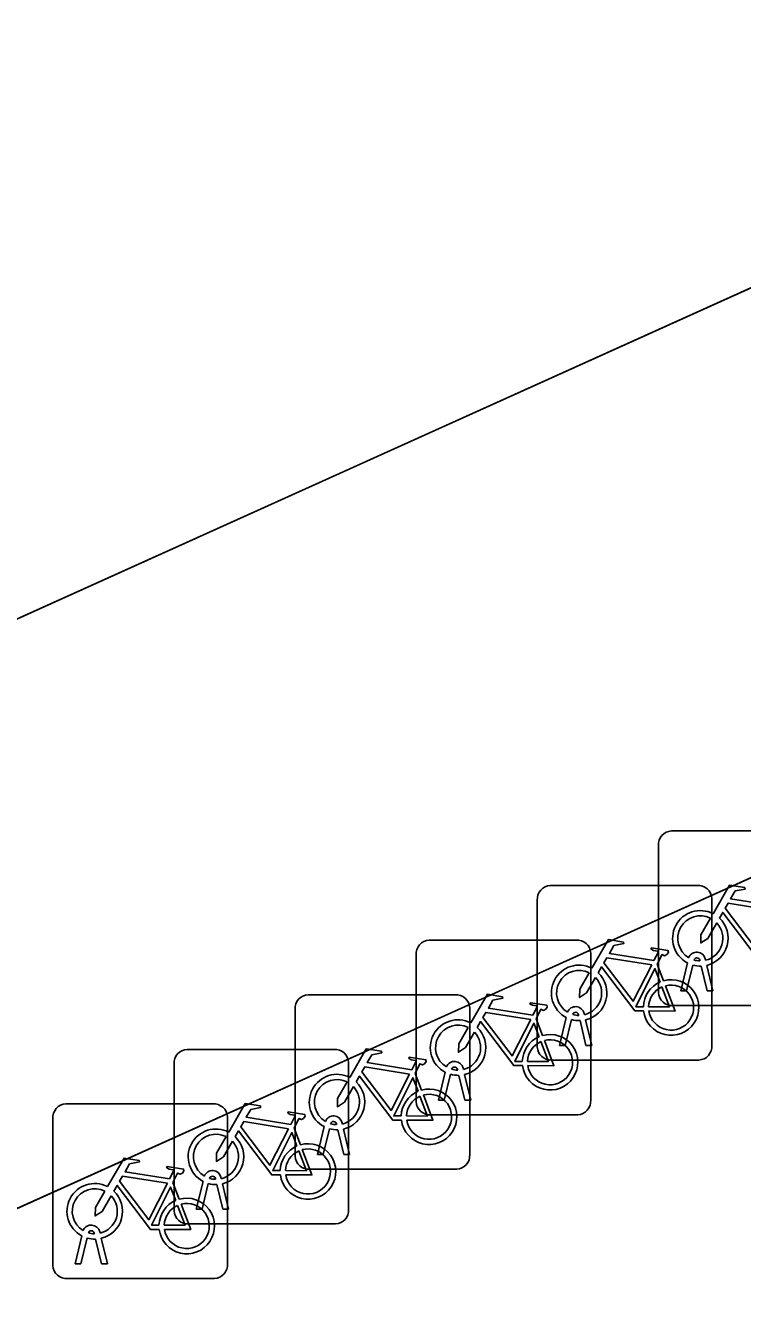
# Model space of a CAD drawing. Extents: x 159352 to 160617, y 385888 to 387323.
# Drawn here: x 160291.52 to 160295.63, y 386828.39 to 386835.66 of the extents above; entities that cross this region are included whole.
import ezdxf

# ---------------------------------------------------------------- set-up
doc = ezdxf.new("R2010")
doc.units = 0
for name, color, linetype in [('IMGEO_Fietsenrek', 7, 'Continuous'), ('IMGEO_Pand', 7, 'Continuous'), ('IMGEO_Pand_overbouw', 7, 'Continuous'), ('IMGEO_Voetpad_open', 7, 'Continuous')]:
    doc.layers.add(name, color=color, linetype=linetype)

msp = doc.modelspace()

# ---------------------------------------------------------------- linework, layer by layer
at = {"layer": 'IMGEO_Fietsenrek'}
for p, q in [((160295.2199, 386831.0445), (160296.0608, 386831.0445)), ((160296.0608, 386831.0445), (160295.2199, 386831.0445)), ((160295.1455, 386830.1199), (160295.1455, 386830.9608)), ((160295.1455, 386830.9608), (160295.1455, 386830.1199)), ((160294.5259, 386830.7325), (160295.3668, 386830.7325)), ((160295.3668, 386830.7325), (160294.5259, 386830.7325)), ((160294.4515, 386829.8079), (160294.4515, 386830.6488)), ((160294.4515, 386830.6488), (160294.4515, 386829.8079)), ((160295.4505, 386830.6581), (160295.4505, 386829.8172)), ((160295.4505, 386829.8172), (160295.4505, 386830.6581)), ((160293.8329, 386830.4195), (160294.6738, 386830.4195)), ((160294.6738, 386830.4195), (160293.8329, 386830.4195)), ((160293.7585, 386829.4949), (160293.7585, 386830.3358)), ((160293.7585, 386830.3358), (160293.7585, 386829.4949)), ((160294.7575, 386830.3451), (160294.7575, 386829.5042)), ((160294.7575, 386829.5042), (160294.7575, 386830.3451)), ((160295.1382, 386830.2822), (160295.1745, 386830.187)), ((160295.2725, 386830.1293), (160295.3108, 386830.2893)), ((160295.3829, 386830.3009), (160295.3819, 386830.3052)), ((160295.4136, 386830.3124), (160295.4154, 386830.3045)), ((160295.3412, 386830.2771), (160295.3059, 386830.1293)), ((160295.424, 386830.1293), (160295.3901, 386830.271)), ((160295.4224, 386830.2753), (160295.4574, 386830.1293)), ((160293.1399, 386830.1075), (160293.9808, 386830.1075)), ((160293.9808, 386830.1075), (160293.1399, 386830.1075)), ((160295.3059, 386830.1293), (160295.2725, 386830.1293)), ((160295.4574, 386830.1293), (160295.424, 386830.1293)), ((160293.0655, 386829.1829), (160293.0655, 386830.0238)), ((160293.0655, 386830.0238), (160293.0655, 386829.1829)), ((160294.0645, 386830.0331), (160294.0645, 386829.1922)), ((160294.0645, 386829.1922), (160294.0645, 386830.0331)), ((160294.6889, 386829.9889), (160294.6879, 386829.9932)), ((160294.7196, 386830.0004), (160294.7214, 386829.9925)), ((160296.0701, 386830.0455), (160295.2292, 386830.0455)), ((160295.2292, 386830.0455), (160296.0701, 386830.0455)), ((160294.4452, 386829.9692), (160294.4815, 386829.874)), ((160294.5785, 386829.8173), (160294.6168, 386829.9773)), ((160294.6472, 386829.9651), (160294.6119, 386829.8173)), ((160294.73, 386829.8173), (160294.6961, 386829.959)), ((160294.7284, 386829.9633), (160294.7634, 386829.8173)), ((160292.4469, 386829.7945), (160293.2878, 386829.7945)), ((160293.2878, 386829.7945), (160292.4469, 386829.7945)), ((160294.6119, 386829.8173), (160294.5785, 386829.8173)), ((160294.7634, 386829.8173), (160294.73, 386829.8173)), ((160292.3725, 386828.8699), (160292.3725, 386829.7108)), ((160292.3725, 386829.7108), (160292.3725, 386828.8699)), ((160293.3715, 386829.7201), (160293.3715, 386828.8792)), ((160293.3715, 386828.8792), (160293.3715, 386829.7201)), ((160295.3761, 386829.7335), (160294.5352, 386829.7335)), ((160294.5352, 386829.7335), (160295.3761, 386829.7335)), ((160293.7522, 386829.6572), (160293.7885, 386829.562)), ((160293.8855, 386829.5043), (160293.9238, 386829.6643)), ((160293.9542, 386829.6521), (160293.9189, 386829.5043)), ((160293.9959, 386829.6759), (160293.9949, 386829.6802)), ((160294.037, 386829.5043), (160294.0031, 386829.646)), ((160294.0266, 386829.6874), (160294.0284, 386829.6795)), ((160294.0354, 386829.6503), (160294.0704, 386829.5043)), ((160291.7529, 386829.4825), (160292.5938, 386829.4825)), ((160292.5938, 386829.4825), (160291.7529, 386829.4825)), ((160293.9189, 386829.5043), (160293.8855, 386829.5043)), ((160294.0704, 386829.5043), (160294.037, 386829.5043)), ((160294.6831, 386829.4205), (160293.8422, 386829.4205)), ((160293.8422, 386829.4205), (160294.6831, 386829.4205)), ((160291.6785, 386828.5579), (160291.6785, 386829.3988)), ((160291.6785, 386829.3988), (160291.6785, 386828.5579)), ((160292.6775, 386829.4081), (160292.6775, 386828.5672)), ((160292.6775, 386828.5672), (160292.6775, 386829.4081)), ((160293.0592, 386829.3442), (160293.0955, 386829.249)), ((160293.1925, 386829.1923), (160293.2308, 386829.3523)), ((160293.2612, 386829.3401), (160293.2259, 386829.1923)), ((160293.3029, 386829.3639), (160293.3019, 386829.3682)), ((160293.3336, 386829.3754), (160293.3354, 386829.3675)), ((160293.3424, 386829.3383), (160293.3774, 386829.1923)), ((160293.344, 386829.1923), (160293.3101, 386829.334)), ((160293.2259, 386829.1923), (160293.1925, 386829.1923)), ((160293.3774, 386829.1923), (160293.344, 386829.1923)), ((160292.6099, 386829.0509), (160292.6089, 386829.0552)), ((160292.6406, 386829.0624), (160292.6424, 386829.0545)), ((160293.9901, 386829.1085), (160293.1492, 386829.1085)), ((160293.1492, 386829.1085), (160293.9901, 386829.1085)), ((160292.3652, 386829.0322), (160292.4015, 386828.937)), ((160292.4995, 386828.8793), (160292.5378, 386829.0393)), ((160292.5682, 386829.0271), (160292.5329, 386828.8793)), ((160292.651, 386828.8793), (160292.6171, 386829.021)), ((160292.6494, 386829.0253), (160292.6844, 386828.8793)), ((160292.5329, 386828.8793), (160292.4995, 386828.8793)), ((160292.6844, 386828.8793), (160292.651, 386828.8793)), ((160293.2971, 386828.7955), (160292.4562, 386828.7955)), ((160292.4562, 386828.7955), (160293.2971, 386828.7955)), ((160291.8055, 386828.5673), (160291.8438, 386828.7273)), ((160291.8742, 386828.7151), (160291.8389, 386828.5673)), ((160291.9159, 386828.7389), (160291.9149, 386828.7432)), ((160291.957, 386828.5673), (160291.9231, 386828.709)), ((160291.9466, 386828.7504), (160291.9484, 386828.7425)), ((160291.9554, 386828.7133), (160291.9904, 386828.5673)), ((160291.8389, 386828.5673), (160291.8055, 386828.5673)), ((160291.9904, 386828.5673), (160291.957, 386828.5673)), ((160292.6031, 386828.4835), (160291.7622, 386828.4835)), ((160291.7622, 386828.4835), (160292.6031, 386828.4835))]:
    msp.add_line(p, q, dxfattribs=at)
for points in [[(160295.4581, 386830.5712), (160295.5528, 386830.7347), (160295.639, 386830.7209), (160295.6407, 386830.7122), (160295.5846, 386830.7013), (160295.5584, 386830.656), (160295.8136, 386830.6152)], [(160295.7538, 386830.3265), (160295.7041, 386830.3266), (160295.5134, 386830.5783), (160295.4944, 386830.5455)], [(160295.8007, 386830.59), (160295.5439, 386830.631), (160295.5272, 386830.6022), (160295.6942, 386830.3819), (160295.8007, 386830.59)], [(160295.4788, 386830.5187), (160295.4272, 386830.4295), (160295.3873, 386830.4035), (160295.3885, 386830.451), (160295.443, 386830.5452)], [(160294.7641, 386830.2592), (160294.8588, 386830.4227), (160294.945, 386830.4089), (160294.9467, 386830.4002), (160294.8906, 386830.3893), (160294.8644, 386830.344), (160295.1196, 386830.3032)], [(160295.1196, 386830.3032), (160295.1446, 386830.352), (160295.1395, 386830.356), (160295.1163, 386830.3597), (160295.1036, 386830.3672), (160295.1026, 386830.3703), (160295.1048, 386830.3749), (160295.1996, 386830.3598), (160295.2019, 386830.3495), (160295.1925, 386830.3371), (160295.1801, 386830.3307), (160295.1656, 386830.3369), (160295.1382, 386830.2822)], [(160295.1067, 386830.278), (160294.8499, 386830.319), (160294.8332, 386830.2902), (160295.0002, 386830.0699), (160295.1067, 386830.278)], [(160294.7848, 386830.2067), (160294.7332, 386830.1175), (160294.6933, 386830.0915), (160294.6945, 386830.139), (160294.749, 386830.2332)], [(160295.0598, 386830.0145), (160295.0101, 386830.0146), (160294.8194, 386830.2663), (160294.8004, 386830.2335)], [(160295.1547, 386830.18), (160295.1254, 386830.2568), (160295.016, 386830.0387), (160295.0587, 386830.0386)], [(160295.0887, 386830.0385), (160295.2086, 386830.0383), (160295.1654, 386830.1519)], [(160295.1852, 386830.1588), (160295.2402, 386830.0142), (160295.0901, 386830.0145)], [(160294.0711, 386829.9462), (160294.1658, 386830.1097), (160294.252, 386830.0959), (160294.2537, 386830.0872), (160294.1976, 386830.0763), (160294.1714, 386830.031), (160294.4266, 386829.9902)], [(160294.4137, 386829.965), (160294.1569, 386830.006), (160294.1402, 386829.9772), (160294.3072, 386829.7569), (160294.4137, 386829.965)], [(160294.4266, 386829.9902), (160294.4516, 386830.039), (160294.4465, 386830.043), (160294.4233, 386830.0467), (160294.4106, 386830.0542), (160294.4096, 386830.0573), (160294.4118, 386830.0619), (160294.5066, 386830.0468), (160294.5089, 386830.0365), (160294.4995, 386830.0241), (160294.4871, 386830.0177), (160294.4726, 386830.0239), (160294.4452, 386829.9692)], [(160294.0918, 386829.8937), (160294.0402, 386829.8045), (160294.0003, 386829.7785), (160294.0015, 386829.826), (160294.056, 386829.9202)], [(160294.3668, 386829.7015), (160294.3171, 386829.7016), (160294.1264, 386829.9533), (160294.1074, 386829.9205)], [(160294.4617, 386829.867), (160294.4324, 386829.9438), (160294.323, 386829.7257), (160294.3657, 386829.7256)], [(160294.4922, 386829.8458), (160294.5472, 386829.7012), (160294.3971, 386829.7015)], [(160293.3781, 386829.6342), (160293.4728, 386829.7977), (160293.559, 386829.7839), (160293.5607, 386829.7752), (160293.5046, 386829.7643), (160293.4784, 386829.719), (160293.7336, 386829.6782)], [(160294.3957, 386829.7255), (160294.5156, 386829.7253), (160294.4724, 386829.8389)], [(160293.7336, 386829.6782), (160293.7586, 386829.727), (160293.7535, 386829.731), (160293.7303, 386829.7347), (160293.7176, 386829.7422), (160293.7166, 386829.7453), (160293.7188, 386829.7499), (160293.8136, 386829.7348), (160293.8159, 386829.7245), (160293.8065, 386829.7121), (160293.7941, 386829.7057), (160293.7796, 386829.7119), (160293.7522, 386829.6572)], [(160293.6738, 386829.3895), (160293.6241, 386829.3896), (160293.4334, 386829.6413), (160293.4144, 386829.6085)], [(160293.7207, 386829.653), (160293.4639, 386829.694), (160293.4472, 386829.6652), (160293.6142, 386829.4449), (160293.7207, 386829.653)], [(160293.7687, 386829.555), (160293.7394, 386829.6318), (160293.63, 386829.4137), (160293.6727, 386829.4136)], [(160293.3988, 386829.5817), (160293.3472, 386829.4925), (160293.3073, 386829.4665), (160293.3085, 386829.514), (160293.363, 386829.6082)], [(160292.6851, 386829.3212), (160292.7798, 386829.4847), (160292.866, 386829.4709), (160292.8677, 386829.4622), (160292.8116, 386829.4513), (160292.7854, 386829.406), (160293.0406, 386829.3652)], [(160293.7027, 386829.4135), (160293.8226, 386829.4133), (160293.7794, 386829.5269)], [(160293.7992, 386829.5338), (160293.8542, 386829.3892), (160293.7041, 386829.3895)], [(160293.0406, 386829.3652), (160293.0656, 386829.414), (160293.0605, 386829.418), (160293.0373, 386829.4217), (160293.0246, 386829.4292), (160293.0236, 386829.4323), (160293.0258, 386829.4369), (160293.1206, 386829.4218), (160293.1229, 386829.4115), (160293.1135, 386829.3991), (160293.1011, 386829.3927), (160293.0866, 386829.3989), (160293.0592, 386829.3442)], [(160293.0277, 386829.34), (160292.7709, 386829.381), (160292.7542, 386829.3522), (160292.9212, 386829.1319), (160293.0277, 386829.34)], [(160292.7058, 386829.2687), (160292.6542, 386829.1795), (160292.6143, 386829.1535), (160292.6155, 386829.201), (160292.67, 386829.2952)], [(160292.9808, 386829.0765), (160292.9311, 386829.0766), (160292.7404, 386829.3283), (160292.7214, 386829.2955)], [(160293.0757, 386829.242), (160293.0464, 386829.3188), (160292.937, 386829.1007), (160292.9797, 386829.1006)], [(160293.0097, 386829.1005), (160293.1296, 386829.1003), (160293.0864, 386829.2139)], [(160293.1062, 386829.2208), (160293.1612, 386829.0762), (160293.0111, 386829.0765)], [(160291.9911, 386829.0092), (160292.0858, 386829.1727), (160292.172, 386829.1589), (160292.1737, 386829.1502), (160292.1176, 386829.1393), (160292.0914, 386829.094), (160292.3466, 386829.0532)], [(160292.3466, 386829.0532), (160292.3716, 386829.102), (160292.3665, 386829.106), (160292.3433, 386829.1097), (160292.3306, 386829.1172), (160292.3296, 386829.1203), (160292.3318, 386829.1249), (160292.4266, 386829.1098), (160292.4289, 386829.0995), (160292.4195, 386829.0871), (160292.4071, 386829.0807), (160292.3926, 386829.0869), (160292.3652, 386829.0322)], [(160292.3337, 386829.028), (160292.0769, 386829.069), (160292.0602, 386829.0402), (160292.2272, 386828.8199), (160292.3337, 386829.028)], [(160292.0118, 386828.9567), (160291.9602, 386828.8675), (160291.9203, 386828.8415), (160291.9215, 386828.889), (160291.976, 386828.9832)], [(160292.2868, 386828.7645), (160292.2371, 386828.7646), (160292.0464, 386829.0163), (160292.0274, 386828.9835)], [(160292.3817, 386828.93), (160292.3524, 386829.0068), (160292.243, 386828.7887), (160292.2857, 386828.7886)], [(160292.3157, 386828.7885), (160292.4356, 386828.7883), (160292.3924, 386828.9019)], [(160292.4122, 386828.9088), (160292.4672, 386828.7642), (160292.3171, 386828.7645)]]:
    msp.add_lwpolyline(points, dxfattribs=at)
for centre, radius, start, end in [((160295.2232, 386830.9666), 0.0779, 92.4484, 184.28452), ((160295.2232, 386830.9666), 0.0779, 92.4484, 184.28452), ((160294.5292, 386830.6546), 0.0779, 92.4484, 184.28452), ((160294.5292, 386830.6546), 0.0779, 92.4484, 184.28452), ((160295.3726, 386830.6548), 0.0779, 2.4484, 94.28452), ((160295.3726, 386830.6548), 0.0779, 2.4484, 94.28452), ((160295.3851, 386830.4299), 0.159, 62.67661, 242.13685), ((160295.3851, 386830.4299), 0.129, 63.31916, 238.90302), ((160295.3851, 386830.4299), 0.129, 283.60429, 43.43025), ((160295.3851, 386830.4299), 0.159, 283.5766, 46.60424), ((160293.8362, 386830.3416), 0.0779, 92.4484, 184.28452), ((160293.8362, 386830.3416), 0.0779, 92.4484, 184.28452), ((160294.6796, 386830.3418), 0.0779, 2.4484, 94.28452), ((160294.6796, 386830.3418), 0.0779, 2.4484, 94.28452), ((160295.3649, 386830.3013), 0.0499, 12.8025, 158.69338), ((160295.3649, 386830.3013), 0.0174, 12.8025, 163.45023), ((160295.3851, 386830.4299), 0.129, 253.41502, 269.02044), ((160294.6911, 386830.1179), 0.159, 62.67661, 242.13685), ((160294.6911, 386830.1179), 0.129, 63.31916, 238.90302), ((160294.6911, 386830.1179), 0.159, 283.5766, 46.60424), ((160295.3851, 386830.4299), 0.159, 253.99666, 271.78671), ((160294.6911, 386830.1179), 0.129, 283.60429, 43.43025), ((160295.2177, 386830.0339), 0.159, 113.3408, 178.32165), ((160295.2177, 386830.0339), 0.159, 187.0065, 105.77075), ((160295.2177, 386830.0339), 0.129, 113.92302, 177.95563), ((160295.2177, 386830.0339), 0.129, 188.67146, 104.58832), ((160293.1432, 386830.0296), 0.0779, 92.4484, 184.28452), ((160293.1432, 386830.0296), 0.0779, 92.4484, 184.28452), ((160293.9866, 386830.0298), 0.0779, 2.4484, 94.28452), ((160293.9866, 386830.0298), 0.0779, 2.4484, 94.28452), ((160295.2234, 386830.1232), 0.0779, 182.4484, 274.28452), ((160295.2234, 386830.1232), 0.0779, 182.4484, 274.28452), ((160294.6709, 386829.9893), 0.0499, 12.8025, 158.69338), ((160294.6709, 386829.9893), 0.0174, 12.8025, 163.45023), ((160294.6911, 386830.1179), 0.129, 253.41502, 269.02044), ((160293.9981, 386829.8049), 0.159, 62.67661, 242.13685), ((160293.9981, 386829.8049), 0.129, 63.31916, 238.90302), ((160293.9981, 386829.8049), 0.159, 283.5766, 46.60424), ((160294.6911, 386830.1179), 0.159, 253.99666, 271.78671), ((160293.9981, 386829.8049), 0.129, 283.60429, 43.43025), ((160294.5247, 386829.7209), 0.159, 113.3408, 178.32165), ((160294.5247, 386829.7209), 0.159, 187.0065, 105.77075), ((160294.5247, 386829.7209), 0.129, 188.67146, 104.58832), ((160292.4502, 386829.7166), 0.0779, 92.4484, 184.28452), ((160292.4502, 386829.7166), 0.0779, 92.4484, 184.28452), ((160293.2936, 386829.7168), 0.0779, 2.4484, 94.28452), ((160293.2936, 386829.7168), 0.0779, 2.4484, 94.28452), ((160294.5247, 386829.7209), 0.129, 113.92302, 177.95563), ((160294.5294, 386829.8112), 0.0779, 182.4484, 274.28452), ((160294.5294, 386829.8112), 0.0779, 182.4484, 274.28452), ((160295.3728, 386829.8114), 0.0779, 272.4484, 4.28452), ((160295.3728, 386829.8114), 0.0779, 272.4484, 4.28452), ((160293.9779, 386829.6763), 0.0499, 12.8025, 158.69338), ((160293.3051, 386829.4929), 0.159, 62.67661, 242.13685), ((160293.9981, 386829.8049), 0.159, 253.99666, 271.78671), ((160293.9779, 386829.6763), 0.0174, 12.8025, 163.45023), ((160293.9981, 386829.8049), 0.129, 253.41502, 269.02044), ((160293.3051, 386829.4929), 0.129, 63.31916, 238.90302), ((160293.3051, 386829.4929), 0.129, 283.60429, 43.43025), ((160293.3051, 386829.4929), 0.159, 283.5766, 46.60424), ((160293.8317, 386829.4089), 0.159, 113.3408, 178.32165), ((160293.8317, 386829.4089), 0.159, 187.0065, 105.77075), ((160291.7562, 386829.4046), 0.0779, 92.4484, 184.28452), ((160291.7562, 386829.4046), 0.0779, 92.4484, 184.28452), ((160292.5996, 386829.4048), 0.0779, 2.4484, 94.28452), ((160292.5996, 386829.4048), 0.0779, 2.4484, 94.28452), ((160293.8317, 386829.4089), 0.129, 113.92302, 177.95563), ((160293.8317, 386829.4089), 0.129, 188.67146, 104.58832), ((160293.8364, 386829.4982), 0.0779, 182.4484, 274.28452), ((160293.8364, 386829.4982), 0.0779, 182.4484, 274.28452), ((160294.6798, 386829.4984), 0.0779, 272.4484, 4.28452), ((160294.6798, 386829.4984), 0.0779, 272.4484, 4.28452), ((160293.2849, 386829.3643), 0.0499, 12.8025, 158.69338), ((160292.6121, 386829.1799), 0.159, 62.67661, 242.13685), ((160293.3051, 386829.4929), 0.159, 253.99666, 271.78671), ((160293.2849, 386829.3643), 0.0174, 12.8025, 163.45023), ((160293.3051, 386829.4929), 0.129, 253.41502, 269.02044), ((160292.6121, 386829.1799), 0.129, 63.31916, 238.90302), ((160292.6121, 386829.1799), 0.129, 283.60429, 43.43025), ((160292.6121, 386829.1799), 0.159, 283.5766, 46.60424), ((160293.1387, 386829.0959), 0.159, 113.3408, 178.32165), ((160293.1387, 386829.0959), 0.159, 187.0065, 105.77075), ((160293.1387, 386829.0959), 0.129, 113.92302, 177.95563), ((160293.1387, 386829.0959), 0.129, 188.67146, 104.58832), ((160293.9868, 386829.1864), 0.0779, 272.4484, 4.28452), ((160293.9868, 386829.1864), 0.0779, 272.4484, 4.28452), ((160293.1434, 386829.1862), 0.0779, 182.4484, 274.28452), ((160293.1434, 386829.1862), 0.0779, 182.4484, 274.28452), ((160292.5919, 386829.0513), 0.0499, 12.8025, 158.69338), ((160292.5919, 386829.0513), 0.0174, 12.8025, 163.45023), ((160292.6121, 386829.1799), 0.129, 253.41502, 269.02044), ((160291.9181, 386828.8679), 0.159, 62.67661, 242.13685), ((160291.9181, 386828.8679), 0.129, 63.31916, 238.90302), ((160291.9181, 386828.8679), 0.159, 283.5766, 46.60424), ((160292.6121, 386829.1799), 0.159, 253.99666, 271.78671), ((160291.9181, 386828.8679), 0.129, 283.60429, 43.43025), ((160292.4447, 386828.7839), 0.159, 113.3408, 178.32165), ((160292.4447, 386828.7839), 0.159, 187.0065, 105.77075), ((160292.4447, 386828.7839), 0.129, 113.92302, 177.95563), ((160292.4447, 386828.7839), 0.129, 188.67146, 104.58832), ((160292.4504, 386828.8732), 0.0779, 182.4484, 274.28452), ((160292.4504, 386828.8732), 0.0779, 182.4484, 274.28452), ((160293.2938, 386828.8734), 0.0779, 272.4484, 4.28452), ((160293.2938, 386828.8734), 0.0779, 272.4484, 4.28452), ((160291.8979, 386828.7393), 0.0499, 12.8025, 158.69338), ((160291.8979, 386828.7393), 0.0174, 12.8025, 163.45023), ((160291.9181, 386828.8679), 0.159, 253.99666, 271.78671), ((160291.9181, 386828.8679), 0.129, 253.41502, 269.02044), ((160291.7564, 386828.5612), 0.0779, 182.4484, 274.28452), ((160291.7564, 386828.5612), 0.0779, 182.4484, 274.28452), ((160292.5998, 386828.5614), 0.0779, 272.4484, 4.28452), ((160292.5998, 386828.5614), 0.0779, 272.4484, 4.28452)]:
    msp.add_arc(centre, radius, start, end, dxfattribs=at)
at = {"layer": 'IMGEO_Pand'}
msp.add_lwpolyline([(160309.971, 386840.549), (160310.415, 386840.748), (160322.24, 386825.67), (160332.809, 386833.995), (160328.35, 386839.665), (160323.317, 386846.065), (160300.148, 386875.527), (160230.009, 386856.467), (160257.798, 386817.075), (160257.857, 386817.102), (160298.853, 386835.586)], close=True, dxfattribs=at)
at = {"layer": 'IMGEO_Pand_overbouw'}
msp.add_lwpolyline([(160332.809, 386833.995), (160333.236, 386834.332), (160300.325, 386876.093), (160229.196, 386856.75), (160258.265, 386815.596), (160285.771, 386827.895), (160286.626, 386826.7), (160301.289, 386833.308), (160298.853, 386835.586), (160257.857, 386817.102), (160257.798, 386817.075), (160230.009, 386856.467), (160300.148, 386875.527), (160323.317, 386846.065), (160328.35, 386839.665)], close=True, dxfattribs=at)
at = {"layer": 'IMGEO_Voetpad_open'}
for points in [[(160278.472, 386788.069), (160324.252, 386823.266), (160322.24, 386825.67), (160321.871, 386825.379), (160309.971, 386840.549), (160298.853, 386835.586), (160301.289, 386833.308), (160286.626, 386826.7), (160285.771, 386827.895), (160258.767, 386815.82)], [(160258.767, 386815.82), (160285.771, 386827.895), (160286.626, 386826.7), (160301.289, 386833.308), (160298.853, 386835.586), (160257.857, 386817.102)]]:
    msp.add_lwpolyline(points, close=True, dxfattribs=at)

doc.saveas('drawing.dxf')
